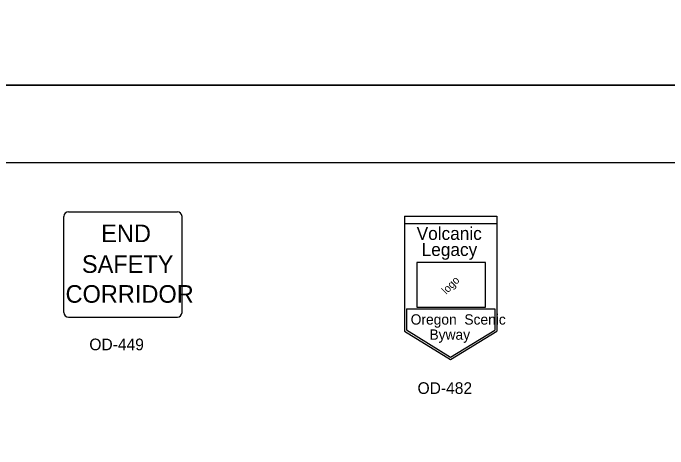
# Model space of a CAD drawing. Extents: x 42133 to 45533, y 41351 to 47951.
# Drawn here: x 42977.1 to 43398.7, y 45517.3 to 45797.8 of the extents above; entities that cross this region are included whole.
import ezdxf

# ---------------------------------------------------------------- set-up
doc = ezdxf.new("R2010")
doc.units = 0
for name, color, linetype in [('#plot_shape', 7, 'Continuous'), ('P_ODOT_PLAN_Border', 7, 'Continuous'), ('P_TRAF_SIGN_SignDetails', 7, 'Continuous')]:
    doc.layers.add(name, color=color, linetype=linetype)

msp = doc.modelspace()

# ---------------------------------------------------------------- linework, layer by layer
at = {"layer": '#plot_shape'}
for points in [[(42133.34, 45751.35), (43833.34, 45751.35), (43833.34, 46851.35), (42133.34, 46851.35)], [(42133.34, 44651.35), (43833.34, 44651.35), (43833.34, 45751.35), (42133.34, 45751.35)]]:
    msp.add_lwpolyline(points, close=True, dxfattribs=at)
at = {"layer": 'P_ODOT_PLAN_Border'}
msp.add_lwpolyline([(42208.34, 44701.35), (43808.34, 44701.35), (43808.34, 45701.35), (42208.34, 45701.35)], close=True, dxfattribs=at)
at = {"layer": 'P_TRAF_SIGN_SignDetails'}
for p, q in [((43012.81, 45669.89), (43082.84, 45669.89)), ((43229.05, 45667), (43288.5, 45667)), ((43229.05, 45667), (43229.05, 45662.07)), ((43288.5, 45667), (43288.5, 45662.07)), ((43009.82, 45605.07), (43009.82, 45666.89)), ((43085.84, 45605.07), (43085.84, 45666.89)), ((43229.05, 45662.42), (43288.5, 45662.42)), ((43229.05, 45662.07), (43229.05, 45593.12)), ((43288.5, 45662.07), (43288.5, 45593.12)), ((43230.28, 45607.35), (43230.28, 45593.83)), ((43230.28, 45607.35), (43287.26, 45607.35)), ((43287.26, 45607.35), (43287.26, 45593.7)), ((43012.81, 45602.08), (43082.84, 45602.08)), ((43229.05, 45593.12), (43258.77, 45574.9)), ((43230.28, 45593.83), (43258.77, 45576.29)), ((43258.77, 45576.29), (43287.26, 45593.7)), ((43258.77, 45574.9), (43288.5, 45593.12))]:
    msp.add_line(p, q, dxfattribs=at)
msp.add_lwpolyline([(43236.98, 45608.42), (43281.26, 45608.42), (43281.26, 45637.16), (43236.98, 45637.16)], close=True, dxfattribs=at)
for centre, start, end in [((43012.81, 45666.89), 90, 180), ((43082.84, 45666.89), 0, 90), ((43012.81, 45605.08), 180, 270), ((43082.84, 45605.08), 270, 0)]:
    msp.add_arc(centre, 3, start, end, dxfattribs=at)

# ---------------------------------------------------------------- texts
for s, height, p in [('END', 11.334, (43033.82, 45650.35)), ('Volcanic', 8.297, (43236.92, 45651.8)), ('Legacy', 8.297, (43240.14, 45641.45)), ('SAFETY', 11.334, (43021.4, 45630.58)), ('CORRIDOR', 11.334, (43010.87, 45611.33)), ('Oregon  Scenic', 6.6422, (43233.08, 45597.27)), ('Byway', 6.638, (43245.16, 45587.52)), ('OD-449', 7.5, (43026.18, 45580.75)), ('OD-482', 7.5, (43237.49, 45552.65))]:
    msp.add_text(s, height=height, dxfattribs=at).set_placement(p)
msp.add_text('logo', height=5.014, rotation=45, dxfattribs=at).set_placement((43255.96, 45616.41))

doc.saveas('drawing.dxf')
